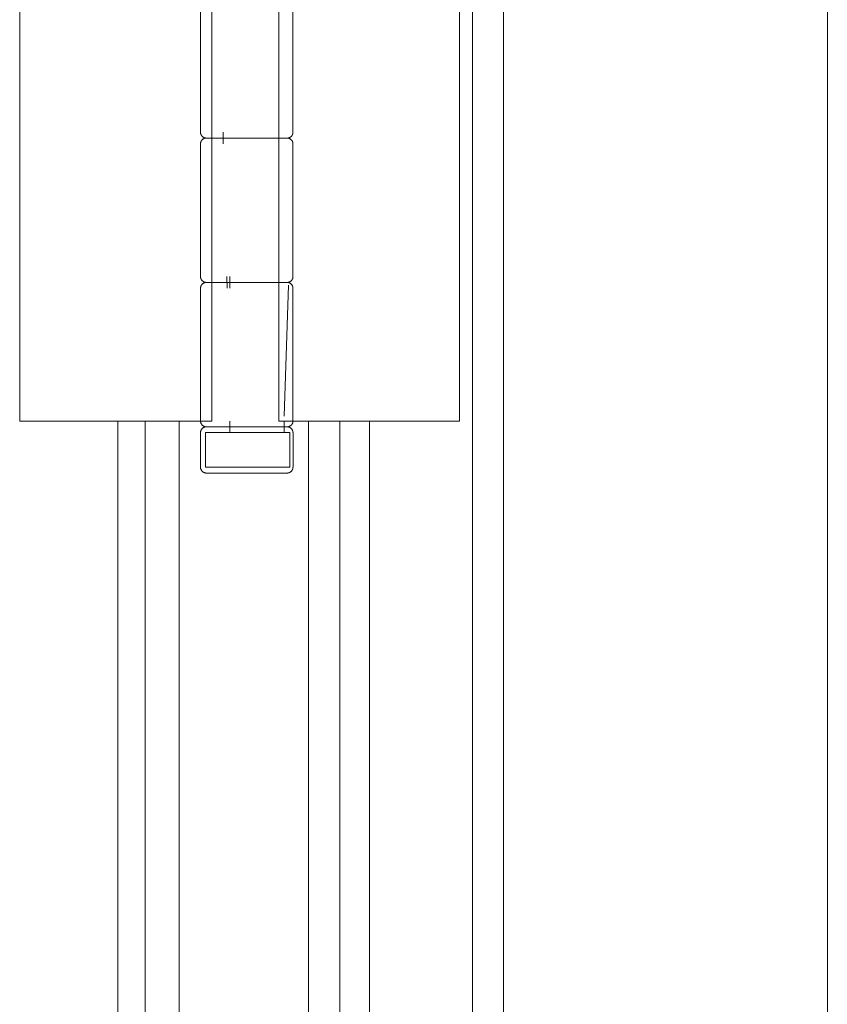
# Model space of a CAD drawing. Header units: inches. Extents: x 424 to 2043, y -237 to 445.
# Tile 935 of 965: x 1002.7 to 1002.84, y 219.2 to 219.371. Entities that reach past the tile are written whole.
import ezdxf

# ---------------------------------------------------------------- set-up
doc = ezdxf.new("R2010")
doc.units = ezdxf.units.IN
doc.header["$MEASUREMENT"] = 0
doc.layers.add('A-DOOR', color=31, linetype='Continuous', lineweight=9)

# ---------------------------------------------------------------- blocks, each defined once
blk = doc.blocks.new('5-panel_Bi-fold_external_door_10806 - Type 1-V59-Section 2')
at = {"layer": 'A-DOOR'}
for p, q in [((48.70947, 1.6), (48.70947, 4.348)), ((48.71488, 1.6), (48.71488, 4.348)), ((48.77092, 1.6), (48.77092, 4.348)), ((48.6311, 2.751), (48.6311, 2.849)), ((48.66435, 2.849), (48.66435, 2.751)), ((48.67599, 2.751), (48.67599, 2.849)), ((48.70724, 2.849), (48.70724, 2.751)), ((48.66241, 2.824), (48.66241, 2.801)), ((48.67841, 2.801), (48.67841, 2.824)), ((48.66429, 2.8), (48.6701, 2.8)), ((48.67071, 2.8), (48.6645, 2.8)), ((48.66633, 2.801), (48.66633, 2.799)), ((48.6701, 2.8), (48.67521, 2.8)), ((48.67622, 2.8), (48.67071, 2.8)), ((48.66241, 2.799), (48.66241, 2.776)), ((48.67841, 2.776), (48.67841, 2.799)), ((48.66695, 2.776), (48.66702, 2.774)), ((48.66748, 2.774), (48.66748, 2.776)), ((48.66429, 2.775), (48.6701, 2.775)), ((48.67071, 2.775), (48.6645, 2.775)), ((48.6701, 2.775), (48.67521, 2.775)), ((48.67622, 2.775), (48.67071, 2.775)), ((48.67686, 2.75186), (48.67764, 2.77453)), ((48.66241, 2.774), (48.66241, 2.751)), ((48.67841, 2.751), (48.67841, 2.774)), ((48.6328, 2.751), (48.6311, 2.751)), ((48.63492, 2.751), (48.6328, 2.751)), ((48.6465, 2.751), (48.63492, 2.751)), ((48.64883, 2.751), (48.6465, 2.751)), ((48.6481, 2.751), (48.6481, 1.79096)), ((48.65116, 2.751), (48.64883, 2.751)), ((48.65283, 2.751), (48.65116, 2.751)), ((48.65873, 2.751), (48.65283, 2.751)), ((48.65283, 1.79096), (48.65283, 2.751)), ((48.66435, 2.751), (48.65873, 2.751)), ((48.65873, 2.751), (48.65873, 1.79096)), ((48.66748, 2.749), (48.66748, 2.751)), ((48.6811, 2.751), (48.67599, 2.751)), ((48.67686, 2.749), (48.67686, 2.751)), ((48.6811, 1.79096), (48.6811, 2.751)), ((48.68651, 2.751), (48.6811, 2.751)), ((48.68807, 2.751), (48.68651, 2.751)), ((48.68651, 2.751), (48.68651, 1.79096)), ((48.69037, 2.751), (48.68807, 2.751)), ((48.69267, 2.751), (48.69037, 2.751)), ((48.69167, 1.79096), (48.69167, 2.751)), ((48.70327, 2.751), (48.69267, 2.751)), ((48.7054, 2.751), (48.70327, 2.751)), ((48.70724, 2.751), (48.7054, 2.751)), ((48.6624, 2.749), (48.6624, 2.743)), ((48.66327, 2.749), (48.67784, 2.749)), ((48.66327, 2.749), (48.66327, 2.743)), ((48.6701, 2.75), (48.67071, 2.75)), ((48.67071, 2.75), (48.6701, 2.75)), ((48.67715, 2.749), (48.6775, 2.749)), ((48.67784, 2.743), (48.67784, 2.749)), ((48.67842, 2.743), (48.67842, 2.749)), ((48.67784, 2.743), (48.66327, 2.743)), ((48.67715, 2.743), (48.6775, 2.743))]:
    blk.add_line(p, q, dxfattribs=at)
at = {"layer": 'A-DOOR', "flags": 128}
for points in [[(48.66341, 2.8), (48.66337, 2.8), (48.66333, 2.8), (48.66329, 2.80001), (48.66325, 2.80001), (48.66321, 2.80002), (48.66317, 2.80003), (48.66313, 2.80004), (48.66309, 2.80005), (48.66306, 2.80006), (48.66302, 2.80008), (48.66298, 2.8001), (48.66295, 2.80011), (48.66291, 2.80013), (48.66288, 2.80015), (48.66284, 2.80017), (48.66281, 2.8002), (48.66278, 2.80022), (48.66275, 2.80025), (48.66272, 2.80028), (48.66269, 2.8003), (48.66266, 2.80033), (48.66264, 2.80036), (48.66261, 2.80039), (48.66259, 2.80043), (48.66257, 2.80046), (48.66255, 2.80049), (48.66253, 2.80053), (48.66251, 2.80056), (48.66249, 2.8006), (48.66248, 2.80064), (48.66246, 2.80068), (48.66245, 2.80071), (48.66244, 2.80075), (48.66243, 2.80079), (48.66242, 2.80083), (48.66242, 2.80087), (48.66241, 2.80091), (48.66241, 2.80095), (48.66241, 2.80099), (48.66241, 2.801)], [(48.66241, 2.799), (48.66241, 2.79904), (48.66241, 2.79908), (48.66241, 2.79912), (48.66242, 2.79916), (48.66243, 2.7992), (48.66244, 2.79924), (48.66245, 2.79928), (48.66246, 2.79931), (48.66247, 2.79935), (48.66249, 2.79939), (48.6625, 2.79943), (48.66252, 2.79946), (48.66254, 2.7995), (48.66256, 2.79953), (48.66258, 2.79956), (48.66261, 2.7996), (48.66263, 2.79963), (48.66266, 2.79966), (48.66268, 2.79969), (48.66271, 2.79972), (48.66274, 2.79974), (48.66277, 2.79977), (48.6628, 2.7998), (48.66283, 2.79982), (48.66287, 2.79984), (48.6629, 2.79986), (48.66294, 2.79988), (48.66297, 2.7999), (48.66301, 2.79992), (48.66305, 2.79993), (48.66308, 2.79995), (48.66312, 2.79996), (48.66316, 2.79997), (48.6632, 2.79998), (48.66324, 2.79999), (48.66328, 2.79999), (48.66332, 2.8), (48.66336, 2.8), (48.6634, 2.8), (48.66341, 2.8)], [(48.67071, 2.8), (48.67043, 2.8), (48.67015, 2.8), (48.66987, 2.8), (48.6696, 2.8), (48.66932, 2.8), (48.66904, 2.8), (48.66877, 2.8), (48.6685, 2.8), (48.66823, 2.8), (48.66797, 2.8), (48.66771, 2.8), (48.66745, 2.8), (48.6672, 2.8), (48.66695, 2.8), (48.66671, 2.8), (48.66648, 2.8), (48.66625, 2.8), (48.66603, 2.8), (48.66581, 2.8), (48.6656, 2.8), (48.6654, 2.8), (48.66521, 2.8), (48.66503, 2.8), (48.66485, 2.8), (48.66469, 2.8), (48.66453, 2.8), (48.66438, 2.8), (48.66425, 2.8), (48.66412, 2.8), (48.664, 2.8), (48.66389, 2.8), (48.6638, 2.8), (48.66371, 2.8), (48.66363, 2.8), (48.66357, 2.8), (48.66351, 2.8), (48.66347, 2.8), (48.66344, 2.8), (48.66342, 2.8), (48.66341, 2.8)], [(48.66341, 2.8), (48.66341, 2.8), (48.66343, 2.8), (48.66346, 2.8), (48.6635, 2.8), (48.66355, 2.8), (48.66361, 2.8), (48.66368, 2.8), (48.66376, 2.8), (48.66386, 2.8), (48.66396, 2.8), (48.66407, 2.8), (48.6642, 2.8), (48.66433, 2.8), (48.66448, 2.8), (48.66463, 2.8), (48.66479, 2.8), (48.66496, 2.8), (48.66514, 2.8), (48.66533, 2.8), (48.66553, 2.8), (48.66574, 2.8), (48.66595, 2.8), (48.66617, 2.8), (48.66639, 2.8), (48.66663, 2.8), (48.66686, 2.8), (48.66711, 2.8), (48.66736, 2.8), (48.66761, 2.8), (48.66787, 2.8), (48.66813, 2.8), (48.6684, 2.8), (48.66867, 2.8), (48.66894, 2.8), (48.66922, 2.8), (48.66949, 2.8), (48.66977, 2.8), (48.67005, 2.8), (48.6701, 2.8)], [(48.6701, 2.8), (48.66982, 2.8), (48.66954, 2.8), (48.66927, 2.8), (48.66899, 2.8), (48.66872, 2.8), (48.66845, 2.8), (48.66818, 2.8), (48.66792, 2.8), (48.66766, 2.8), (48.6674, 2.8), (48.66715, 2.8), (48.66691, 2.8), (48.66667, 2.8), (48.66643, 2.8), (48.66621, 2.8), (48.66599, 2.8), (48.66577, 2.8), (48.66557, 2.8), (48.66537, 2.8), (48.66518, 2.8), (48.665, 2.8), (48.66482, 2.8), (48.66466, 2.8), (48.6645, 2.8), (48.66436, 2.8), (48.66422, 2.8), (48.6641, 2.8), (48.66398, 2.8), (48.66387, 2.8), (48.66378, 2.8), (48.66369, 2.8), (48.66362, 2.8), (48.66356, 2.8), (48.66351, 2.8), (48.66346, 2.8), (48.66343, 2.8), (48.66342, 2.8), (48.66341, 2.8)], [(48.66341, 2.8), (48.66341, 2.8), (48.66343, 2.8), (48.66346, 2.8), (48.6635, 2.8), (48.66355, 2.8), (48.66361, 2.8), (48.66368, 2.8), (48.66376, 2.8), (48.66386, 2.8), (48.66396, 2.8), (48.66407, 2.8), (48.6642, 2.8), (48.66433, 2.8), (48.66448, 2.8), (48.66463, 2.8), (48.66479, 2.8), (48.66496, 2.8), (48.66514, 2.8), (48.66533, 2.8), (48.66553, 2.8), (48.66574, 2.8), (48.66595, 2.8), (48.66617, 2.8), (48.66639, 2.8), (48.66663, 2.8), (48.66686, 2.8), (48.66711, 2.8), (48.66736, 2.8), (48.66761, 2.8), (48.66787, 2.8), (48.66813, 2.8), (48.6684, 2.8), (48.66867, 2.8), (48.66894, 2.8), (48.66922, 2.8), (48.66949, 2.8), (48.66977, 2.8), (48.67005, 2.8), (48.67033, 2.8), (48.67061, 2.8), (48.67071, 2.8)], [(48.6701, 2.8), (48.67038, 2.8), (48.67066, 2.8), (48.67094, 2.8), (48.67122, 2.8), (48.6715, 2.8), (48.67177, 2.8), (48.67205, 2.8), (48.67232, 2.8), (48.67258, 2.8), (48.67285, 2.8), (48.67311, 2.8), (48.67337, 2.8), (48.67362, 2.8), (48.67386, 2.8), (48.6741, 2.8), (48.67434, 2.8), (48.67457, 2.8), (48.67479, 2.8), (48.675, 2.8), (48.67521, 2.8), (48.67541, 2.8), (48.6756, 2.8), (48.67579, 2.8), (48.67596, 2.8), (48.67613, 2.8), (48.67628, 2.8), (48.67643, 2.8), (48.67657, 2.8), (48.6767, 2.8), (48.67681, 2.8), (48.67692, 2.8), (48.67702, 2.8), (48.67711, 2.8), (48.67718, 2.8), (48.67725, 2.8), (48.6773, 2.8), (48.67734, 2.8), (48.67738, 2.8), (48.6774, 2.8), (48.67741, 2.8)], [(48.67741, 2.8), (48.6774, 2.8), (48.67739, 2.8), (48.67736, 2.8), (48.67732, 2.8), (48.67727, 2.8), (48.67721, 2.8), (48.67714, 2.8), (48.67705, 2.8), (48.67696, 2.8), (48.67686, 2.8), (48.67674, 2.8), (48.67662, 2.8), (48.67648, 2.8), (48.67634, 2.8), (48.67618, 2.8), (48.67602, 2.8), (48.67585, 2.8), (48.67567, 2.8), (48.67548, 2.8), (48.67528, 2.8), (48.67508, 2.8), (48.67487, 2.8), (48.67465, 2.8), (48.67442, 2.8), (48.67419, 2.8), (48.67395, 2.8), (48.67371, 2.8), (48.67346, 2.8), (48.6732, 2.8), (48.67294, 2.8), (48.67268, 2.8), (48.67241, 2.8), (48.67214, 2.8), (48.67187, 2.8), (48.6716, 2.8), (48.67132, 2.8), (48.67104, 2.8), (48.67076, 2.8), (48.67048, 2.8), (48.6702, 2.8), (48.6701, 2.8)], [(48.67602, 2.8), (48.67585, 2.8), (48.67567, 2.8), (48.67548, 2.8), (48.67528, 2.8), (48.67508, 2.8), (48.67487, 2.8), (48.67465, 2.8), (48.67442, 2.8), (48.67419, 2.8), (48.67395, 2.8), (48.67371, 2.8), (48.67346, 2.8), (48.6732, 2.8), (48.67294, 2.8), (48.67268, 2.8), (48.67241, 2.8), (48.67214, 2.8), (48.67187, 2.8), (48.6716, 2.8), (48.67132, 2.8), (48.67104, 2.8), (48.67076, 2.8), (48.67071, 2.8)], [(48.67071, 2.8), (48.67099, 2.8), (48.67127, 2.8), (48.67155, 2.8), (48.67182, 2.8), (48.6721, 2.8), (48.67237, 2.8), (48.67263, 2.8), (48.6729, 2.8), (48.67316, 2.8), (48.67341, 2.8), (48.67366, 2.8), (48.67391, 2.8), (48.67415, 2.8), (48.67438, 2.8), (48.67461, 2.8), (48.67483, 2.8), (48.67504, 2.8), (48.67525, 2.8), (48.67545, 2.8), (48.67564, 2.8), (48.67582, 2.8), (48.67599, 2.8)], [(48.67741, 2.8), (48.6774, 2.8), (48.67739, 2.8), (48.67736, 2.8), (48.67732, 2.8), (48.67727, 2.8), (48.67721, 2.8), (48.67714, 2.8), (48.67705, 2.8), (48.67696, 2.8), (48.67686, 2.8), (48.67674, 2.8), (48.67662, 2.8), (48.67648, 2.8), (48.67634, 2.8)], [(48.67646, 2.8), (48.67659, 2.8), (48.67672, 2.8), (48.67684, 2.8), (48.67694, 2.8), (48.67704, 2.8), (48.67712, 2.8), (48.6772, 2.8), (48.67726, 2.8), (48.67731, 2.8), (48.67735, 2.8), (48.67738, 2.8), (48.6774, 2.8), (48.67741, 2.8)], [(48.67841, 2.801), (48.67841, 2.80096), (48.6784, 2.80092), (48.6784, 2.80088), (48.67839, 2.80084), (48.67839, 2.8008), (48.67838, 2.80076), (48.67837, 2.80072), (48.67836, 2.80069), (48.67834, 2.80065), (48.67833, 2.80061), (48.67831, 2.80057), (48.67829, 2.80054), (48.67828, 2.8005), (48.67825, 2.80047), (48.67823, 2.80044), (48.67821, 2.8004), (48.67819, 2.80037), (48.67816, 2.80034), (48.67813, 2.80031), (48.6781, 2.80028), (48.67808, 2.80026), (48.67804, 2.80023), (48.67801, 2.8002), (48.67798, 2.80018), (48.67795, 2.80016), (48.67791, 2.80014), (48.67788, 2.80012), (48.67784, 2.8001), (48.67781, 2.80008), (48.67777, 2.80007), (48.67773, 2.80005), (48.67769, 2.80004), (48.67766, 2.80003), (48.67762, 2.80002), (48.67758, 2.80001), (48.67754, 2.80001), (48.6775, 2.8), (48.67746, 2.8), (48.67742, 2.8), (48.67741, 2.8)], [(48.67741, 2.8), (48.67745, 2.8), (48.67749, 2.8), (48.67753, 2.79999), (48.67757, 2.79999), (48.67761, 2.79998), (48.67765, 2.79997), (48.67768, 2.79996), (48.67772, 2.79995), (48.67776, 2.79994), (48.6778, 2.79992), (48.67783, 2.7999), (48.67787, 2.79989), (48.6779, 2.79987), (48.67794, 2.79985), (48.67797, 2.79983), (48.678, 2.7998), (48.67804, 2.79978), (48.67807, 2.79975), (48.6781, 2.79972), (48.67812, 2.7997), (48.67815, 2.79967), (48.67818, 2.79964), (48.6782, 2.79961), (48.67823, 2.79957), (48.67825, 2.79954), (48.67827, 2.79951), (48.67829, 2.79947), (48.67831, 2.79944), (48.67832, 2.7994), (48.67834, 2.79936), (48.67835, 2.79932), (48.67837, 2.79929), (48.67838, 2.79925), (48.67839, 2.79921), (48.67839, 2.79917), (48.6784, 2.79913), (48.6784, 2.79909), (48.67841, 2.79905), (48.67841, 2.79901), (48.67841, 2.799)], [(48.66341, 2.775), (48.66337, 2.775), (48.66333, 2.775), (48.66329, 2.77501), (48.66325, 2.77501), (48.66321, 2.77502), (48.66317, 2.77503), (48.66313, 2.77504), (48.66309, 2.77505), (48.66306, 2.77506), (48.66302, 2.77508), (48.66298, 2.7751), (48.66295, 2.77511), (48.66291, 2.77513), (48.66288, 2.77515), (48.66284, 2.77517), (48.66281, 2.7752), (48.66278, 2.77522), (48.66275, 2.77525), (48.66272, 2.77528), (48.66269, 2.7753), (48.66266, 2.77533), (48.66264, 2.77536), (48.66261, 2.77539), (48.66259, 2.77543), (48.66257, 2.77546), (48.66255, 2.77549), (48.66253, 2.77553), (48.66251, 2.77556), (48.66249, 2.7756), (48.66248, 2.77564), (48.66246, 2.77568), (48.66245, 2.77571), (48.66244, 2.77575), (48.66243, 2.77579), (48.66242, 2.77583), (48.66242, 2.77587), (48.66241, 2.77591), (48.66241, 2.77595), (48.66241, 2.77599), (48.66241, 2.776)], [(48.67841, 2.776), (48.67841, 2.77596), (48.6784, 2.77592), (48.6784, 2.77588), (48.67839, 2.77584), (48.67839, 2.7758), (48.67838, 2.77576), (48.67837, 2.77572), (48.67836, 2.77569), (48.67834, 2.77565), (48.67833, 2.77561), (48.67831, 2.77557), (48.67829, 2.77554), (48.67828, 2.7755), (48.67825, 2.77547), (48.67823, 2.77544), (48.67821, 2.7754), (48.67819, 2.77537), (48.67816, 2.77534), (48.67813, 2.77531), (48.6781, 2.77528), (48.67808, 2.77526), (48.67804, 2.77523), (48.67801, 2.7752), (48.67798, 2.77518), (48.67795, 2.77516), (48.67791, 2.77514), (48.67788, 2.77512), (48.67784, 2.7751), (48.67781, 2.77508), (48.67777, 2.77507), (48.67773, 2.77505), (48.67769, 2.77504), (48.67766, 2.77503), (48.67762, 2.77502), (48.67758, 2.77501), (48.67754, 2.77501), (48.6775, 2.775), (48.67746, 2.775), (48.67742, 2.775), (48.67741, 2.775)], [(48.66241, 2.774), (48.66241, 2.77404), (48.66241, 2.77408), (48.66241, 2.77412), (48.66242, 2.77416), (48.66243, 2.7742), (48.66244, 2.77424), (48.66245, 2.77428), (48.66246, 2.77431), (48.66247, 2.77435), (48.66249, 2.77439), (48.6625, 2.77443), (48.66252, 2.77446), (48.66254, 2.7745), (48.66256, 2.77453), (48.66258, 2.77456), (48.66261, 2.7746), (48.66263, 2.77463), (48.66266, 2.77466), (48.66268, 2.77469), (48.66271, 2.77472), (48.66274, 2.77474), (48.66277, 2.77477), (48.6628, 2.7748), (48.66283, 2.77482), (48.66287, 2.77484), (48.6629, 2.77486), (48.66294, 2.77488), (48.66297, 2.7749), (48.66301, 2.77492), (48.66305, 2.77493), (48.66308, 2.77495), (48.66312, 2.77496), (48.66316, 2.77497), (48.6632, 2.77498), (48.66324, 2.77499), (48.66328, 2.77499), (48.66332, 2.775), (48.66336, 2.775), (48.6634, 2.775), (48.66341, 2.775)], [(48.67071, 2.775), (48.67043, 2.775), (48.67015, 2.775), (48.66987, 2.775), (48.6696, 2.775), (48.66932, 2.775), (48.66904, 2.775), (48.66877, 2.775), (48.6685, 2.775), (48.66823, 2.775), (48.66797, 2.775), (48.66771, 2.775), (48.66745, 2.775), (48.6672, 2.775), (48.66695, 2.775), (48.66671, 2.775), (48.66648, 2.775), (48.66625, 2.775), (48.66603, 2.775), (48.66581, 2.775), (48.6656, 2.775), (48.6654, 2.775), (48.66521, 2.775), (48.66503, 2.775), (48.66485, 2.775), (48.66469, 2.775), (48.66453, 2.775), (48.66438, 2.775), (48.66425, 2.775), (48.66412, 2.775), (48.664, 2.775), (48.66389, 2.775), (48.6638, 2.775), (48.66371, 2.775), (48.66363, 2.775), (48.66357, 2.775), (48.66351, 2.775), (48.66347, 2.775), (48.66344, 2.775), (48.66342, 2.775), (48.66341, 2.775)], [(48.66341, 2.775), (48.66341, 2.775), (48.66343, 2.775), (48.66346, 2.775), (48.6635, 2.775), (48.66355, 2.775), (48.66361, 2.775), (48.66368, 2.775), (48.66376, 2.775), (48.66386, 2.775), (48.66396, 2.775), (48.66407, 2.775), (48.6642, 2.775), (48.66433, 2.775), (48.66448, 2.775), (48.66463, 2.775), (48.66479, 2.775), (48.66496, 2.775), (48.66514, 2.775), (48.66533, 2.775), (48.66553, 2.775), (48.66574, 2.775), (48.66595, 2.775), (48.66617, 2.775), (48.66639, 2.775), (48.66663, 2.775), (48.66686, 2.775), (48.66711, 2.775), (48.66736, 2.775), (48.66761, 2.775), (48.66787, 2.775), (48.66813, 2.775), (48.6684, 2.775), (48.66867, 2.775), (48.66894, 2.775), (48.66922, 2.775), (48.66949, 2.775), (48.66977, 2.775), (48.67005, 2.775), (48.6701, 2.775)], [(48.6701, 2.775), (48.66982, 2.775), (48.66954, 2.775), (48.66927, 2.775), (48.66899, 2.775), (48.66872, 2.775), (48.66845, 2.775), (48.66818, 2.775), (48.66792, 2.775), (48.66766, 2.775), (48.6674, 2.775), (48.66715, 2.775), (48.66691, 2.775), (48.66667, 2.775), (48.66643, 2.775), (48.66621, 2.775), (48.66599, 2.775), (48.66577, 2.775), (48.66557, 2.775), (48.66537, 2.775), (48.66518, 2.775), (48.665, 2.775), (48.66482, 2.775), (48.66466, 2.775), (48.6645, 2.775), (48.66436, 2.775), (48.66422, 2.775), (48.6641, 2.775), (48.66398, 2.775), (48.66387, 2.775), (48.66378, 2.775), (48.66369, 2.775), (48.66362, 2.775), (48.66356, 2.775), (48.66351, 2.775), (48.66346, 2.775), (48.66343, 2.775), (48.66342, 2.775), (48.66341, 2.775)], [(48.66341, 2.775), (48.66341, 2.775), (48.66343, 2.775), (48.66346, 2.775), (48.6635, 2.775), (48.66355, 2.775), (48.66361, 2.775), (48.66368, 2.775), (48.66376, 2.775), (48.66386, 2.775), (48.66396, 2.775), (48.66407, 2.775), (48.6642, 2.775), (48.66433, 2.775), (48.66448, 2.775), (48.66463, 2.775), (48.66479, 2.775), (48.66496, 2.775), (48.66514, 2.775), (48.66533, 2.775), (48.66553, 2.775), (48.66574, 2.775), (48.66595, 2.775), (48.66617, 2.775), (48.66639, 2.775), (48.66663, 2.775), (48.66686, 2.775), (48.66711, 2.775), (48.66736, 2.775), (48.66761, 2.775), (48.66787, 2.775), (48.66813, 2.775), (48.6684, 2.775), (48.66867, 2.775), (48.66894, 2.775), (48.66922, 2.775), (48.66949, 2.775), (48.66977, 2.775), (48.67005, 2.775), (48.67033, 2.775), (48.67061, 2.775), (48.67071, 2.775)], [(48.6701, 2.775), (48.67038, 2.775), (48.67066, 2.775), (48.67094, 2.775), (48.67122, 2.775), (48.6715, 2.775), (48.67177, 2.775), (48.67205, 2.775), (48.67232, 2.775), (48.67258, 2.775), (48.67285, 2.775), (48.67311, 2.775), (48.67337, 2.775), (48.67362, 2.775), (48.67386, 2.775), (48.6741, 2.775), (48.67434, 2.775), (48.67457, 2.775), (48.67479, 2.775), (48.675, 2.775), (48.67521, 2.775), (48.67541, 2.775), (48.6756, 2.775), (48.67579, 2.775), (48.67596, 2.775), (48.67613, 2.775), (48.67628, 2.775), (48.67643, 2.775), (48.67657, 2.775), (48.6767, 2.775), (48.67681, 2.775), (48.67692, 2.775), (48.67702, 2.775), (48.67711, 2.775), (48.67718, 2.775), (48.67725, 2.775), (48.6773, 2.775), (48.67734, 2.775), (48.67738, 2.775), (48.6774, 2.775), (48.67741, 2.775)], [(48.67741, 2.775), (48.6774, 2.775), (48.67739, 2.775), (48.67736, 2.775), (48.67732, 2.775), (48.67727, 2.775), (48.67721, 2.775), (48.67714, 2.775), (48.67705, 2.775), (48.67696, 2.775), (48.67686, 2.775), (48.67674, 2.775), (48.67662, 2.775), (48.67648, 2.775), (48.67634, 2.775), (48.67618, 2.775), (48.67602, 2.775), (48.67585, 2.775), (48.67567, 2.775), (48.67548, 2.775), (48.67528, 2.775), (48.67508, 2.775), (48.67487, 2.775), (48.67465, 2.775), (48.67442, 2.775), (48.67419, 2.775), (48.67395, 2.775), (48.67371, 2.775), (48.67346, 2.775), (48.6732, 2.775), (48.67294, 2.775), (48.67268, 2.775), (48.67241, 2.775), (48.67214, 2.775), (48.67187, 2.775), (48.6716, 2.775), (48.67132, 2.775), (48.67104, 2.775), (48.67076, 2.775), (48.67048, 2.775), (48.6702, 2.775), (48.6701, 2.775)], [(48.67602, 2.775), (48.67585, 2.775), (48.67567, 2.775), (48.67548, 2.775), (48.67528, 2.775), (48.67508, 2.775), (48.67487, 2.775), (48.67465, 2.775), (48.67442, 2.775), (48.67419, 2.775), (48.67395, 2.775), (48.67371, 2.775), (48.67346, 2.775), (48.6732, 2.775), (48.67294, 2.775), (48.67268, 2.775), (48.67241, 2.775), (48.67214, 2.775), (48.67187, 2.775), (48.6716, 2.775), (48.67132, 2.775), (48.67104, 2.775), (48.67076, 2.775), (48.67071, 2.775)], [(48.67071, 2.775), (48.67099, 2.775), (48.67127, 2.775), (48.67155, 2.775), (48.67182, 2.775), (48.6721, 2.775), (48.67237, 2.775), (48.67263, 2.775), (48.6729, 2.775), (48.67316, 2.775), (48.67341, 2.775), (48.67366, 2.775), (48.67391, 2.775), (48.67415, 2.775), (48.67438, 2.775), (48.67461, 2.775), (48.67483, 2.775), (48.67504, 2.775), (48.67525, 2.775), (48.67545, 2.775), (48.67564, 2.775), (48.67582, 2.775), (48.67599, 2.775)], [(48.67741, 2.775), (48.6774, 2.775), (48.67739, 2.775), (48.67736, 2.775), (48.67732, 2.775), (48.67727, 2.775), (48.67721, 2.775), (48.67714, 2.775), (48.67705, 2.775), (48.67696, 2.775), (48.67686, 2.775), (48.67674, 2.775), (48.67662, 2.775), (48.67648, 2.775), (48.67634, 2.775)], [(48.67646, 2.775), (48.67659, 2.775), (48.67672, 2.775), (48.67684, 2.775), (48.67694, 2.775), (48.67704, 2.775), (48.67712, 2.775), (48.6772, 2.775), (48.67726, 2.775), (48.67731, 2.775), (48.67735, 2.775), (48.67738, 2.775), (48.6774, 2.775), (48.67741, 2.775)], [(48.67741, 2.775), (48.67745, 2.775), (48.67749, 2.775), (48.67753, 2.77499), (48.67757, 2.77499), (48.67761, 2.77498), (48.67765, 2.77497), (48.67768, 2.77496), (48.67772, 2.77495), (48.67776, 2.77494), (48.6778, 2.77492), (48.67783, 2.7749), (48.67787, 2.77489), (48.6779, 2.77487), (48.67794, 2.77485), (48.67797, 2.77483), (48.678, 2.7748), (48.67804, 2.77478), (48.67807, 2.77475), (48.6781, 2.77472), (48.67812, 2.7747), (48.67815, 2.77467), (48.67818, 2.77464), (48.6782, 2.77461), (48.67823, 2.77457), (48.67825, 2.77454), (48.67827, 2.77451), (48.67829, 2.77447), (48.67831, 2.77444), (48.67832, 2.7744), (48.67834, 2.77436), (48.67835, 2.77432), (48.67837, 2.77429), (48.67838, 2.77425), (48.67839, 2.77421), (48.67839, 2.77417), (48.6784, 2.77413), (48.6784, 2.77409), (48.67841, 2.77405), (48.67841, 2.77401), (48.67841, 2.774)], [(48.66341, 2.75), (48.66337, 2.75), (48.66333, 2.75), (48.66329, 2.75001), (48.66325, 2.75001), (48.66321, 2.75002), (48.66317, 2.75003), (48.66313, 2.75004), (48.66309, 2.75005), (48.66306, 2.75006), (48.66302, 2.75008), (48.66298, 2.7501), (48.66295, 2.75011), (48.66291, 2.75013), (48.66288, 2.75015), (48.66284, 2.75017), (48.66281, 2.7502), (48.66278, 2.75022), (48.66275, 2.75025), (48.66272, 2.75028), (48.66269, 2.7503), (48.66266, 2.75033), (48.66264, 2.75036), (48.66261, 2.75039), (48.66259, 2.75043), (48.66257, 2.75046), (48.66255, 2.75049), (48.66253, 2.75053), (48.66251, 2.75056), (48.66249, 2.7506), (48.66248, 2.75064), (48.66246, 2.75068), (48.66245, 2.75071), (48.66244, 2.75075), (48.66243, 2.75079), (48.66242, 2.75083), (48.66242, 2.75087), (48.66241, 2.75091), (48.66241, 2.75095), (48.66241, 2.75099), (48.66241, 2.751)], [(48.67841, 2.751), (48.67841, 2.75096), (48.6784, 2.75092), (48.6784, 2.75088), (48.67839, 2.75084), (48.67839, 2.7508), (48.67838, 2.75076), (48.67837, 2.75072), (48.67836, 2.75069), (48.67834, 2.75065), (48.67833, 2.75061), (48.67831, 2.75057), (48.67829, 2.75054), (48.67828, 2.7505), (48.67825, 2.75047), (48.67823, 2.75044), (48.67821, 2.7504), (48.67819, 2.75037), (48.67816, 2.75034), (48.67813, 2.75031), (48.6781, 2.75028), (48.67808, 2.75026), (48.67804, 2.75023), (48.67801, 2.7502), (48.67798, 2.75018), (48.67795, 2.75016), (48.67791, 2.75014), (48.67788, 2.75012), (48.67784, 2.7501), (48.67781, 2.75008), (48.67777, 2.75007), (48.67773, 2.75005), (48.67769, 2.75004), (48.67766, 2.75003), (48.67762, 2.75002), (48.67758, 2.75001), (48.67754, 2.75001), (48.6775, 2.75), (48.67746, 2.75), (48.67742, 2.75), (48.67741, 2.75)], [(48.66241, 2.749), (48.66241, 2.74904), (48.66241, 2.74908), (48.66241, 2.74912), (48.66242, 2.74916), (48.66243, 2.7492), (48.66244, 2.74924), (48.66245, 2.74928), (48.66246, 2.74931), (48.66247, 2.74935), (48.66249, 2.74939), (48.6625, 2.74943), (48.66252, 2.74946), (48.66254, 2.7495), (48.66256, 2.74953), (48.66258, 2.74956), (48.66261, 2.7496), (48.66263, 2.74963), (48.66266, 2.74966), (48.66268, 2.74969), (48.66271, 2.74972), (48.66274, 2.74974), (48.66277, 2.74977), (48.6628, 2.7498), (48.66283, 2.74982), (48.66287, 2.74984), (48.6629, 2.74986), (48.66294, 2.74988), (48.66297, 2.7499), (48.66301, 2.74992), (48.66305, 2.74993), (48.66308, 2.74995), (48.66312, 2.74996), (48.66316, 2.74997), (48.6632, 2.74998), (48.66324, 2.74999), (48.66328, 2.74999), (48.66332, 2.75), (48.66336, 2.75), (48.6634, 2.75), (48.66341, 2.75)], [(48.67071, 2.75), (48.67043, 2.75), (48.67015, 2.75), (48.66987, 2.75), (48.6696, 2.75), (48.66932, 2.75), (48.66904, 2.75), (48.66877, 2.75), (48.6685, 2.75), (48.66823, 2.75), (48.66797, 2.75), (48.66771, 2.75), (48.66745, 2.75), (48.6672, 2.75), (48.66695, 2.75), (48.66671, 2.75), (48.66648, 2.75), (48.66625, 2.75), (48.66603, 2.75), (48.66581, 2.75), (48.6656, 2.75), (48.6654, 2.75), (48.66521, 2.75), (48.66503, 2.75), (48.66485, 2.75), (48.66469, 2.75), (48.66453, 2.75), (48.66438, 2.75), (48.66425, 2.75), (48.66412, 2.75), (48.664, 2.75), (48.66389, 2.75), (48.6638, 2.75), (48.66371, 2.75), (48.66363, 2.75), (48.66357, 2.75), (48.66351, 2.75), (48.66347, 2.75), (48.66344, 2.75), (48.66342, 2.75), (48.66341, 2.75)], [(48.66341, 2.75), (48.66341, 2.75), (48.66343, 2.75), (48.66346, 2.75), (48.6635, 2.75), (48.66355, 2.75), (48.66361, 2.75), (48.66368, 2.75), (48.66376, 2.75), (48.66386, 2.75), (48.66396, 2.75), (48.66407, 2.75), (48.6642, 2.75), (48.66433, 2.75), (48.66448, 2.75), (48.66463, 2.75), (48.66479, 2.75), (48.66496, 2.75), (48.66514, 2.75), (48.66533, 2.75), (48.66553, 2.75), (48.66574, 2.75), (48.66595, 2.75), (48.66617, 2.75), (48.66639, 2.75), (48.66663, 2.75), (48.66686, 2.75), (48.66711, 2.75), (48.66736, 2.75), (48.66761, 2.75), (48.66787, 2.75), (48.66813, 2.75), (48.6684, 2.75), (48.66867, 2.75), (48.66894, 2.75), (48.66922, 2.75), (48.66949, 2.75), (48.66977, 2.75), (48.67005, 2.75), (48.6701, 2.75)], [(48.6701, 2.75), (48.66982, 2.75), (48.66954, 2.75), (48.66927, 2.75), (48.66899, 2.75), (48.66872, 2.75), (48.66845, 2.75), (48.66818, 2.75), (48.66792, 2.75), (48.66766, 2.75), (48.6674, 2.75), (48.66715, 2.75), (48.66691, 2.75), (48.66667, 2.75), (48.66643, 2.75), (48.66621, 2.75), (48.66599, 2.75), (48.66577, 2.75), (48.66557, 2.75), (48.66537, 2.75), (48.66518, 2.75), (48.665, 2.75), (48.66482, 2.75), (48.66466, 2.75), (48.6645, 2.75), (48.66436, 2.75), (48.66422, 2.75), (48.6641, 2.75), (48.66398, 2.75), (48.66387, 2.75), (48.66378, 2.75), (48.66369, 2.75), (48.66362, 2.75), (48.66356, 2.75), (48.66351, 2.75), (48.66346, 2.75), (48.66343, 2.75), (48.66342, 2.75), (48.66341, 2.75)], [(48.66341, 2.75), (48.66341, 2.75), (48.66343, 2.75), (48.66346, 2.75), (48.6635, 2.75), (48.66355, 2.75), (48.66361, 2.75), (48.66368, 2.75), (48.66376, 2.75), (48.66386, 2.75), (48.66396, 2.75), (48.66407, 2.75), (48.6642, 2.75), (48.66433, 2.75), (48.66448, 2.75), (48.66463, 2.75), (48.66479, 2.75), (48.66496, 2.75), (48.66514, 2.75), (48.66533, 2.75), (48.66553, 2.75), (48.66574, 2.75), (48.66595, 2.75), (48.66617, 2.75), (48.66639, 2.75), (48.66663, 2.75), (48.66686, 2.75), (48.66711, 2.75), (48.66736, 2.75), (48.66761, 2.75), (48.66787, 2.75), (48.66813, 2.75), (48.6684, 2.75), (48.66867, 2.75), (48.66894, 2.75), (48.66922, 2.75), (48.66949, 2.75), (48.66977, 2.75), (48.67005, 2.75), (48.67033, 2.75), (48.67061, 2.75), (48.67071, 2.75)], [(48.6701, 2.75), (48.67038, 2.75), (48.67066, 2.75), (48.67094, 2.75), (48.67122, 2.75), (48.6715, 2.75), (48.67177, 2.75), (48.67205, 2.75), (48.67232, 2.75), (48.67258, 2.75), (48.67285, 2.75), (48.67311, 2.75), (48.67337, 2.75), (48.67362, 2.75), (48.67386, 2.75), (48.6741, 2.75), (48.67434, 2.75), (48.67457, 2.75), (48.67479, 2.75), (48.675, 2.75), (48.67521, 2.75), (48.67541, 2.75), (48.6756, 2.75), (48.67579, 2.75), (48.67596, 2.75), (48.67613, 2.75), (48.67628, 2.75), (48.67643, 2.75), (48.67657, 2.75), (48.6767, 2.75), (48.67681, 2.75), (48.67692, 2.75), (48.67702, 2.75), (48.67711, 2.75), (48.67718, 2.75), (48.67725, 2.75), (48.6773, 2.75), (48.67734, 2.75), (48.67738, 2.75), (48.6774, 2.75), (48.67741, 2.75)], [(48.67741, 2.75), (48.6774, 2.75), (48.67739, 2.75), (48.67736, 2.75), (48.67732, 2.75), (48.67727, 2.75), (48.67721, 2.75), (48.67714, 2.75), (48.67705, 2.75), (48.67696, 2.75), (48.67686, 2.75), (48.67674, 2.75), (48.67662, 2.75), (48.67648, 2.75), (48.67634, 2.75), (48.67618, 2.75), (48.67602, 2.75), (48.67585, 2.75), (48.67567, 2.75), (48.67548, 2.75), (48.67528, 2.75), (48.67508, 2.75), (48.67487, 2.75), (48.67465, 2.75), (48.67442, 2.75), (48.67419, 2.75), (48.67395, 2.75), (48.67371, 2.75), (48.67346, 2.75), (48.6732, 2.75), (48.67294, 2.75), (48.67268, 2.75), (48.67241, 2.75), (48.67214, 2.75), (48.67187, 2.75), (48.6716, 2.75), (48.67132, 2.75), (48.67104, 2.75), (48.67076, 2.75), (48.67048, 2.75), (48.6702, 2.75), (48.6701, 2.75)], [(48.67741, 2.75), (48.6774, 2.75), (48.67739, 2.75), (48.67736, 2.75), (48.67732, 2.75), (48.67727, 2.75), (48.67721, 2.75), (48.67714, 2.75), (48.67705, 2.75), (48.67696, 2.75), (48.67686, 2.75), (48.67674, 2.75), (48.67662, 2.75), (48.67648, 2.75), (48.67634, 2.75), (48.67618, 2.75), (48.67602, 2.75), (48.67585, 2.75), (48.67567, 2.75), (48.67548, 2.75), (48.67528, 2.75), (48.67508, 2.75), (48.67487, 2.75), (48.67465, 2.75), (48.67442, 2.75), (48.67419, 2.75), (48.67395, 2.75), (48.67371, 2.75), (48.67346, 2.75), (48.6732, 2.75), (48.67294, 2.75), (48.67268, 2.75), (48.67241, 2.75), (48.67214, 2.75), (48.67187, 2.75), (48.6716, 2.75), (48.67132, 2.75), (48.67104, 2.75), (48.67076, 2.75), (48.67071, 2.75)], [(48.67071, 2.75), (48.67099, 2.75), (48.67127, 2.75), (48.67155, 2.75), (48.67182, 2.75), (48.6721, 2.75), (48.67237, 2.75), (48.67263, 2.75), (48.6729, 2.75), (48.67316, 2.75), (48.67341, 2.75), (48.67366, 2.75), (48.67391, 2.75), (48.67415, 2.75), (48.67438, 2.75), (48.67461, 2.75), (48.67483, 2.75), (48.67504, 2.75), (48.67525, 2.75), (48.67545, 2.75), (48.67564, 2.75), (48.67582, 2.75), (48.67599, 2.75), (48.67616, 2.75), (48.67631, 2.75), (48.67646, 2.75), (48.67659, 2.75), (48.67672, 2.75), (48.67684, 2.75), (48.67694, 2.75), (48.67704, 2.75), (48.67712, 2.75), (48.6772, 2.75), (48.67726, 2.75), (48.67731, 2.75), (48.67735, 2.75), (48.67738, 2.75), (48.6774, 2.75), (48.67741, 2.75)], [(48.67741, 2.75), (48.67745, 2.75), (48.67749, 2.75), (48.67753, 2.74999), (48.67757, 2.74999), (48.67761, 2.74998), (48.67765, 2.74997), (48.67768, 2.74996), (48.67772, 2.74995), (48.67776, 2.74994), (48.6778, 2.74992), (48.67783, 2.7499), (48.67787, 2.74989), (48.6779, 2.74987), (48.67794, 2.74985), (48.67797, 2.74983), (48.678, 2.7498), (48.67804, 2.74978), (48.67807, 2.74975), (48.6781, 2.74972), (48.67812, 2.7497), (48.67815, 2.74967), (48.67818, 2.74964), (48.6782, 2.74961), (48.67823, 2.74957), (48.67825, 2.74954), (48.67827, 2.74951), (48.67829, 2.74947), (48.67831, 2.74944), (48.67832, 2.7494), (48.67834, 2.74936), (48.67835, 2.74932), (48.67837, 2.74929), (48.67838, 2.74925), (48.67839, 2.74921), (48.67839, 2.74917), (48.6784, 2.74913), (48.6784, 2.74909), (48.67841, 2.74905), (48.67841, 2.74901), (48.67841, 2.749)], [(48.66341, 2.742), (48.66337, 2.742), (48.66333, 2.742), (48.66329, 2.74201), (48.66325, 2.74201), (48.66321, 2.74202), (48.66317, 2.74203), (48.66313, 2.74204), (48.66309, 2.74205), (48.66306, 2.74206), (48.66302, 2.74208), (48.66298, 2.7421), (48.66295, 2.74211), (48.66291, 2.74213), (48.66288, 2.74215), (48.66284, 2.74217), (48.66281, 2.7422), (48.66278, 2.74222), (48.66275, 2.74225), (48.66272, 2.74228), (48.66269, 2.7423), (48.66266, 2.74233), (48.66264, 2.74236), (48.66261, 2.74239), (48.66259, 2.74243), (48.66257, 2.74246), (48.66255, 2.74249), (48.66253, 2.74253), (48.66251, 2.74256), (48.66249, 2.7426), (48.66248, 2.74264), (48.66246, 2.74268), (48.66245, 2.74271), (48.66244, 2.74275), (48.66243, 2.74279), (48.66242, 2.74283), (48.66242, 2.74287), (48.66241, 2.74291), (48.66241, 2.74295), (48.66241, 2.74299), (48.66241, 2.743)], [(48.67071, 2.742), (48.67043, 2.742), (48.67015, 2.742), (48.66987, 2.742), (48.6696, 2.742), (48.66932, 2.742), (48.66904, 2.742), (48.66877, 2.742), (48.6685, 2.742), (48.66823, 2.742), (48.66797, 2.742), (48.66771, 2.742), (48.66745, 2.742), (48.6672, 2.742), (48.66695, 2.742), (48.66671, 2.742), (48.66648, 2.742), (48.66625, 2.742), (48.66603, 2.742), (48.66581, 2.742), (48.6656, 2.742), (48.6654, 2.742), (48.66521, 2.742), (48.66503, 2.742), (48.66485, 2.742), (48.66469, 2.742), (48.66453, 2.742), (48.66438, 2.742), (48.66425, 2.742), (48.66412, 2.742), (48.664, 2.742), (48.66389, 2.742), (48.6638, 2.742), (48.66371, 2.742), (48.66363, 2.742), (48.66357, 2.742), (48.66351, 2.742), (48.66347, 2.742), (48.66344, 2.742), (48.66342, 2.742), (48.66341, 2.742)], [(48.66341, 2.742), (48.66341, 2.742), (48.66343, 2.742), (48.66346, 2.742), (48.6635, 2.742), (48.66355, 2.742), (48.66361, 2.742), (48.66368, 2.742), (48.66376, 2.742), (48.66386, 2.742), (48.66396, 2.742), (48.66407, 2.742), (48.6642, 2.742), (48.66433, 2.742), (48.66448, 2.742), (48.66463, 2.742), (48.66479, 2.742), (48.66496, 2.742), (48.66514, 2.742), (48.66533, 2.742), (48.66553, 2.742), (48.66574, 2.742), (48.66595, 2.742), (48.66617, 2.742), (48.66639, 2.742), (48.66663, 2.742), (48.66686, 2.742), (48.66711, 2.742), (48.66736, 2.742), (48.66761, 2.742), (48.66787, 2.742), (48.66813, 2.742), (48.6684, 2.742), (48.66867, 2.742), (48.66894, 2.742), (48.66922, 2.742), (48.66949, 2.742), (48.66977, 2.742), (48.67005, 2.742), (48.6701, 2.742)], [(48.6701, 2.742), (48.67038, 2.742), (48.67066, 2.742), (48.67094, 2.742), (48.67122, 2.742), (48.6715, 2.742), (48.67177, 2.742), (48.67205, 2.742), (48.67232, 2.742), (48.67258, 2.742), (48.67285, 2.742), (48.67311, 2.742), (48.67337, 2.742), (48.67362, 2.742), (48.67386, 2.742), (48.6741, 2.742), (48.67434, 2.742), (48.67457, 2.742), (48.67479, 2.742), (48.675, 2.742), (48.67521, 2.742), (48.67541, 2.742), (48.6756, 2.742), (48.67579, 2.742), (48.67596, 2.742), (48.67613, 2.742), (48.67628, 2.742), (48.67643, 2.742), (48.67657, 2.742), (48.6767, 2.742), (48.67681, 2.742), (48.67692, 2.742), (48.67702, 2.742), (48.67711, 2.742), (48.67718, 2.742), (48.67725, 2.742), (48.6773, 2.742), (48.67734, 2.742), (48.67738, 2.742), (48.6774, 2.742), (48.67741, 2.742)], [(48.67741, 2.742), (48.6774, 2.742), (48.67739, 2.742), (48.67736, 2.742), (48.67732, 2.742), (48.67727, 2.742), (48.67721, 2.742), (48.67714, 2.742), (48.67705, 2.742), (48.67696, 2.742), (48.67686, 2.742), (48.67674, 2.742), (48.67662, 2.742), (48.67648, 2.742), (48.67634, 2.742), (48.67618, 2.742), (48.67602, 2.742), (48.67585, 2.742), (48.67567, 2.742), (48.67548, 2.742), (48.67528, 2.742), (48.67508, 2.742), (48.67487, 2.742), (48.67465, 2.742), (48.67442, 2.742), (48.67419, 2.742), (48.67395, 2.742), (48.67371, 2.742), (48.67346, 2.742), (48.6732, 2.742), (48.67294, 2.742), (48.67268, 2.742), (48.67241, 2.742), (48.67214, 2.742), (48.67187, 2.742), (48.6716, 2.742), (48.67132, 2.742), (48.67104, 2.742), (48.67076, 2.742), (48.67071, 2.742)], [(48.67841, 2.743), (48.67841, 2.74296), (48.6784, 2.74292), (48.6784, 2.74288), (48.67839, 2.74284), (48.67839, 2.7428), (48.67838, 2.74276), (48.67837, 2.74272), (48.67836, 2.74269), (48.67834, 2.74265), (48.67833, 2.74261), (48.67831, 2.74257), (48.67829, 2.74254), (48.67828, 2.7425), (48.67825, 2.74247), (48.67823, 2.74244), (48.67821, 2.7424), (48.67819, 2.74237), (48.67816, 2.74234), (48.67813, 2.74231), (48.6781, 2.74228), (48.67808, 2.74226), (48.67804, 2.74223), (48.67801, 2.7422), (48.67798, 2.74218), (48.67795, 2.74216), (48.67791, 2.74214), (48.67788, 2.74212), (48.67784, 2.7421), (48.67781, 2.74208), (48.67777, 2.74207), (48.67773, 2.74205), (48.67769, 2.74204), (48.67766, 2.74203), (48.67762, 2.74202), (48.67758, 2.74201), (48.67754, 2.74201), (48.6775, 2.742), (48.67746, 2.742), (48.67742, 2.742), (48.67741, 2.742)]]:
    blk.add_lwpolyline(points, dxfattribs=at)

msp = doc.modelspace()

# ---------------------------------------------------------------- block references
at = {"layer": 'A-DOOR'}
msp.add_blockref('5-panel_Bi-fold_external_door_10806 - Type 1-V59-Section 2', (954.06903, 216.55008), dxfattribs=at)

doc.saveas('drawing.dxf')
